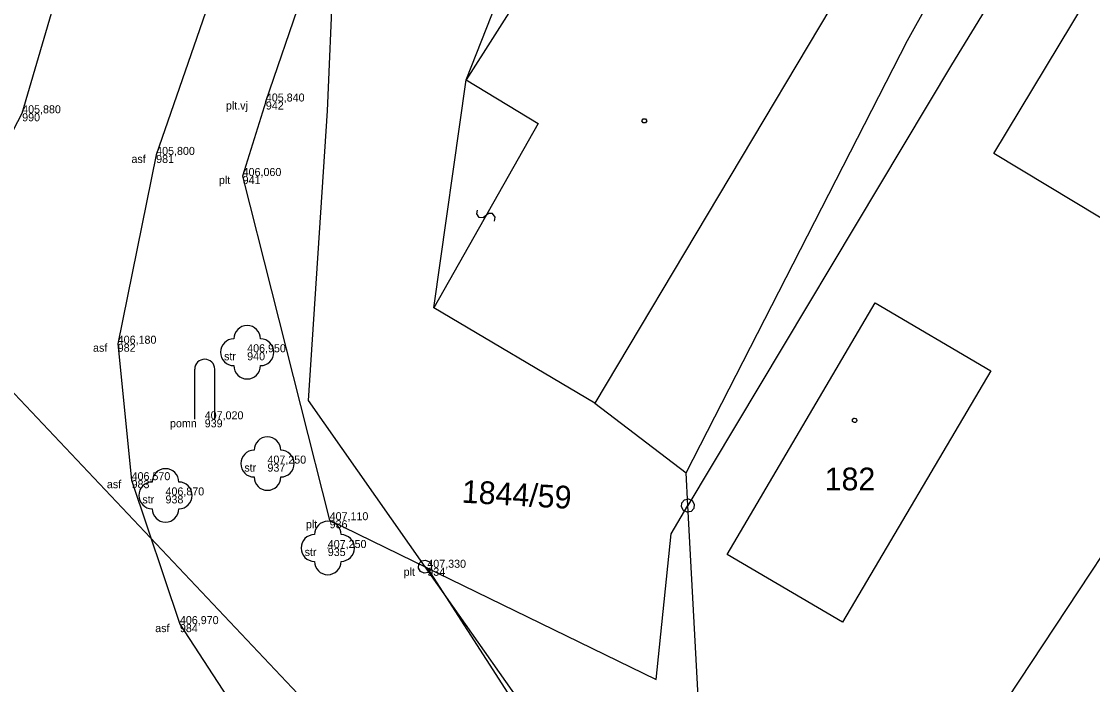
# Model space of a CAD drawing. Extents: x -747792 to -745414, y -1093712 to -1091463.
# Drawn here: x -746996.9 to -746956.76, y -1092211.07 to -1092186.24 of the extents above; entities that cross this region are included whole.
import ezdxf

# ---------------------------------------------------------------- set-up
doc = ezdxf.new("R2010")
doc.units = 0
for name, color, linetype in [('Doplňující texty', 7, 'Continuous'), ('Hladina', 7, 'Continuous'), ('Koleje_dopravní prvky', 7, 'Continuous'), ('Kultury', 7, 'Continuous'), ('Nezařazené objekty', 7, 'Continuous'), ('Nivelační značky_hrany', 7, 'Continuous'), ('Názvy obcí_ulic', 7, 'Continuous'), ('Ploty_opěrné zdi', 7, 'Continuous'), ('Pracovní_bod JDTM STC_VC - výška', 7, 'Continuous'), ('Pracovní_bod PPBP - výška', 7, 'Continuous'), ('Rozhraní ploch', 7, 'Continuous'), ('Stromy_porost', 7, 'Continuous'), ('Výškopis', 7, 'Continuous')]:
    doc.layers.add(name, color=color, linetype=linetype)

msp = doc.modelspace()

# ---------------------------------------------------------------- linework, layer by layer
at = {"layer": 'Doplňující texty'}
for points in [[(-746972.058, -1092204.153), (-746971.903, -1092204.124), (-746971.762, -1092204.185), (-746971.688, -1092204.319), (-746971.702, -1092204.475), (-746971.802, -1092204.587), (-746971.957, -1092204.616), (-746972.098, -1092204.555), (-746972.172, -1092204.421), (-746972.158, -1092204.265)], [(-746981.908, -1092206.443), (-746981.753, -1092206.414), (-746981.612, -1092206.475), (-746981.538, -1092206.609), (-746981.552, -1092206.765), (-746981.652, -1092206.877), (-746981.807, -1092206.906), (-746981.948, -1092206.845), (-746982.022, -1092206.711), (-746982.008, -1092206.555)]]:
    msp.add_lwpolyline(points, close=True, dxfattribs=at)
for points in [[(-746971.947, -1092204.389), (-746971.913, -1092204.351)], [(-746981.797, -1092206.679), (-746981.763, -1092206.641)]]:
    msp.add_lwpolyline(points, dxfattribs=at)
at = {"layer": 'Hladina'}
for p, q in [((-746987.74, -1092189.24), (-746987.74, -1092189.24)), ((-746996.87, -1092189.68), (-746996.87, -1092189.68)), ((-746991.85, -1092191.24), (-746991.85, -1092191.24)), ((-746988.61, -1092192.03), (-746988.61, -1092192.03)), ((-746993.29, -1092198.31), (-746993.29, -1092198.31)), ((-746988.44, -1092198.63), (-746988.44, -1092198.63)), ((-746990.03, -1092201.14), (-746990.03, -1092201.14)), ((-746987.68, -1092202.8), (-746987.68, -1092202.8)), ((-746992.77, -1092203.42), (-746992.77, -1092203.42)), ((-746991.5, -1092203.99), (-746991.5, -1092203.99)), ((-746985.35, -1092204.92), (-746985.35, -1092204.92)), ((-746985.42, -1092205.96), (-746985.42, -1092205.96)), ((-746981.69, -1092206.7), (-746981.69, -1092206.7)), ((-746990.96, -1092208.81), (-746990.96, -1092208.81))]:
    msp.add_line(p, q, dxfattribs=at)
at = {"layer": 'Kultury'}
for points in [[(-746974.78, -1092179.85), (-746980.24, -1092188.43)], [(-746980.24, -1092188.43), (-746977.54, -1092190.06)], [(-746977.54, -1092190.06), (-746981.44, -1092196.97)], [(-746979.176, -1092193.721), (-746979.146, -1092193.566), (-746979.251, -1092193.437), (-746979.403, -1092193.432), (-746979.595, -1092193.599), (-746979.746, -1092193.583), (-746979.838, -1092193.451), (-746979.804, -1092193.309)]]:
    msp.add_lwpolyline(points, dxfattribs=at)
at = {"layer": 'Nezařazené objekty'}
msp.add_lwpolyline([(-746987.74, -1092189.24), (-746988.61, -1092192.03), (-746985.35, -1092204.92), (-746981.69, -1092206.7), (-746976.46, -1092214.83), (-746975.2, -1092219.27), (-746973.08, -1092218.66), (-746970.3, -1092217.12)], dxfattribs=at)
at = {"layer": 'Nivelační značky_hrany'}
for points in [[(-746898.18, -1092134.6), (-746904.12, -1092139.99), (-746912.01, -1092144.83), (-746920.08, -1092149.17), (-746928.02, -1092152.73), (-746936.45, -1092155.39), (-746944.61, -1092157.47), (-746953.75, -1092158.71), (-746964.92, -1092159.66), (-746970.4, -1092160.58), (-746974.78, -1092162.27), (-746978.42, -1092164.61), (-746982.83, -1092169.13), (-746985.04, -1092172.77), (-746987.83, -1092179.63), (-746991.85, -1092191.24), (-746993.29, -1092198.31), (-746992.77, -1092203.42), (-746990.96, -1092208.81), (-746987.41, -1092214.26), (-746982.51, -1092220.09), (-746977.41, -1092225.71), (-746976.94, -1092226.48)], [(-747011.23, -1092183.09), (-747008.72, -1092181.47), (-747007.03, -1092180.37), (-747005.42, -1092182.85), (-747007.01, -1092183.94), (-747009.54, -1092185.67), (-747002.73, -1092195.47), (-747001.35, -1092196.39), (-746999.16, -1092194.05), (-746996.87, -1092189.68), (-746993.91, -1092179.58), (-746991.64, -1092174.26), (-746988.74, -1092168.88), (-746986.1, -1092164.49), (-746987.73, -1092161.59), (-746994.55, -1092161.35), (-746998.72, -1092160.89), (-747013.92, -1092161.88), (-747014.77, -1092163.04), (-747018.8, -1092163.16), (-747020.75, -1092164.97), (-747020.96, -1092168.13), (-747011.23, -1092183.09)]]:
    msp.add_lwpolyline(points, dxfattribs=at)
at = {"layer": 'Názvy obcí_ulic'}
for p, q in [((-746990.405, -1092201.14), (-746990.405, -1092199.265)), ((-746989.655, -1092201.14), (-746989.655, -1092199.265))]:
    msp.add_line(p, q, dxfattribs=at)
msp.add_arc((-746990.03, -1092199.265), 0.375, 0, 180, dxfattribs=at)
at = {"layer": 'Ploty_opěrné zdi'}
for points in [[(-746973.515, -1092189.885), (-746973.47, -1092189.96), (-746973.515, -1092190.035), (-746973.605, -1092190.035), (-746973.65, -1092189.96), (-746973.605, -1092189.885)], [(-746965.68, -1092201.095), (-746965.63, -1092201.105), (-746965.605, -1092201.15), (-746965.595, -1092201.18), (-746965.605, -1092201.225), (-746965.645, -1092201.26), (-746965.68, -1092201.265), (-746965.725, -1092201.25), (-746965.755, -1092201.22), (-746965.765, -1092201.18), (-746965.755, -1092201.135), (-746965.715, -1092201.1)]]:
    msp.add_lwpolyline(points, close=True, dxfattribs=at)
at = {"layer": 'Pracovní_bod JDTM STC_VC - výška'}
for centre in [(-746988.44, -1092198.63), (-746987.68, -1092202.8), (-746991.5, -1092203.99), (-746985.42, -1092205.96)]:
    msp.add_circle(centre, 0.0005, dxfattribs=at)
for centre, start, end in [((-746988.44, -1092198.13), 0, 180), ((-746988.94, -1092198.63), 90, 270), ((-746987.94, -1092198.63), 270, 90), ((-746988.44, -1092199.13), 180, 360), ((-746987.68, -1092202.3), 0, 180), ((-746988.18, -1092202.8), 90, 270), ((-746987.18, -1092202.8), 270, 90), ((-746991.5, -1092203.49), 0, 180), ((-746992, -1092203.99), 90, 270), ((-746991, -1092203.99), 270, 90), ((-746987.68, -1092203.3), 180, 360), ((-746991.5, -1092204.49), 180, 360), ((-746985.42, -1092205.46), 0, 180), ((-746985.92, -1092205.96), 90, 270), ((-746984.92, -1092205.96), 270, 90), ((-746985.42, -1092206.46), 180, 360)]:
    msp.add_arc(centre, 0.5, start, end, dxfattribs=at)
at = {"layer": 'Pracovní_bod PPBP - výška'}
msp.add_lwpolyline([(-746987.74, -1092189.24), (-746986.41, -1092185.33)], dxfattribs=at)
at = {"layer": 'Stromy_porost'}
for points in [[(-746945.49, -1092160), (-746948.23, -1092165.29), (-746962.05, -1092187.86), (-746971.93, -1092204.37)], [(-746980.24, -1092188.43), (-746975.87, -1092177.38)], [(-746963.7, -1092186.96), (-746959.95, -1092180.22)], [(-746960.47, -1092191.19), (-746954.11, -1092180.64)], [(-746985.23, -1092184.63), (-746985.44, -1092189.59)], [(-746966.15, -1092184.99), (-746975.42, -1092200.54)], [(-746971.99, -1092203.15), (-746963.7, -1092186.96)], [(-746981.44, -1092196.97), (-746980.24, -1092188.43)], [(-746985.44, -1092189.59), (-746986.15, -1092200.44)], [(-746952.49, -1092195.99), (-746960.47, -1092191.19)], [(-746970.46, -1092206.2), (-746964.91, -1092196.78)], [(-746964.91, -1092196.78), (-746960.58, -1092199.33)], [(-746950.17, -1092196.79), (-746963.07, -1092216.32)], [(-746975.42, -1092200.54), (-746981.44, -1092196.97)], [(-746999.08, -1092198.17), (-746983.14, -1092215.01)], [(-746960.58, -1092199.33), (-746966.13, -1092208.74)], [(-746986.15, -1092200.44), (-746981.78, -1092206.66)], [(-746975.42, -1092200.54), (-746971.99, -1092203.15)], [(-746971.93, -1092204.37), (-746971.99, -1092203.15)], [(-746972.56, -1092205.43), (-746971.93, -1092204.37)], [(-746971.36, -1092214.98), (-746971.93, -1092204.37)], [(-746973.12, -1092210.88), (-746972.56, -1092205.43)], [(-746966.13, -1092208.74), (-746970.46, -1092206.2)], [(-746981.78, -1092206.66), (-746973.12, -1092210.88)], [(-746981.78, -1092206.66), (-746976.77, -1092213.78)]]:
    msp.add_lwpolyline(points, dxfattribs=at)

# ---------------------------------------------------------------- texts
at = {"layer": 'Koleje_dopravní prvky'}
msp.add_text('182', height=0.85, dxfattribs=at).set_placement((-746966.803, -1092203.8))
msp.add_text('1844/59', height=0.85, rotation=356.7235, dxfattribs=at).set_placement((-746980.415, -1092204.26))
at = {"layer": 'Rozhraní ploch'}
for s, p in [(' plt.vj', (-746989.348, -1092189.54)), ('942', (-746987.74, -1092189.54)), ('990', (-746996.87, -1092189.98)), (' asf', (-746992.887, -1092191.54)), ('981', (-746991.85, -1092191.54)), (' plt', (-746989.609, -1092192.33)), ('941', (-746988.61, -1092192.33)), (' asf', (-746994.327, -1092198.61)), ('982', (-746993.29, -1092198.61)), (' str', (-746989.418, -1092198.93)), ('940', (-746988.44, -1092198.93)), (' pomn', (-746991.442, -1092201.44)), ('939', (-746990.03, -1092201.44)), (' str', (-746988.658, -1092203.1)), ('937', (-746987.68, -1092203.1)), (' asf', (-746993.807, -1092203.72)), ('983', (-746992.77, -1092203.72)), (' str', (-746992.478, -1092204.29)), ('938', (-746991.5, -1092204.29)), (' plt', (-746986.349, -1092205.22)), ('936', (-746985.35, -1092205.22)), (' str', (-746986.398, -1092206.26)), ('935', (-746985.42, -1092206.26)), (' plt', (-746982.689, -1092207)), ('934', (-746981.69, -1092207)), (' asf', (-746991.997, -1092209.11)), ('984', (-746990.96, -1092209.11))]:
    msp.add_text(s, height=0.3, dxfattribs=at).set_placement(p)
at = {"layer": 'Výškopis'}
for s, p in [('405,840', (-746987.74, -1092189.24)), ('405,880', (-746996.87, -1092189.68)), ('405,800', (-746991.85, -1092191.24)), ('406,060', (-746988.61, -1092192.03)), ('406,180', (-746993.29, -1092198.31)), ('406,950', (-746988.44, -1092198.63)), ('407,020', (-746990.03, -1092201.14)), ('407,250', (-746987.68, -1092202.8)), ('406,570', (-746992.77, -1092203.42)), ('406,870', (-746991.5, -1092203.99)), ('407,110', (-746985.35, -1092204.92)), ('407,250', (-746985.42, -1092205.96)), ('407,330', (-746981.69, -1092206.7)), ('406,970', (-746990.96, -1092208.81))]:
    msp.add_text(s, height=0.3, dxfattribs=at).set_placement(p)

doc.saveas('drawing.dxf')
